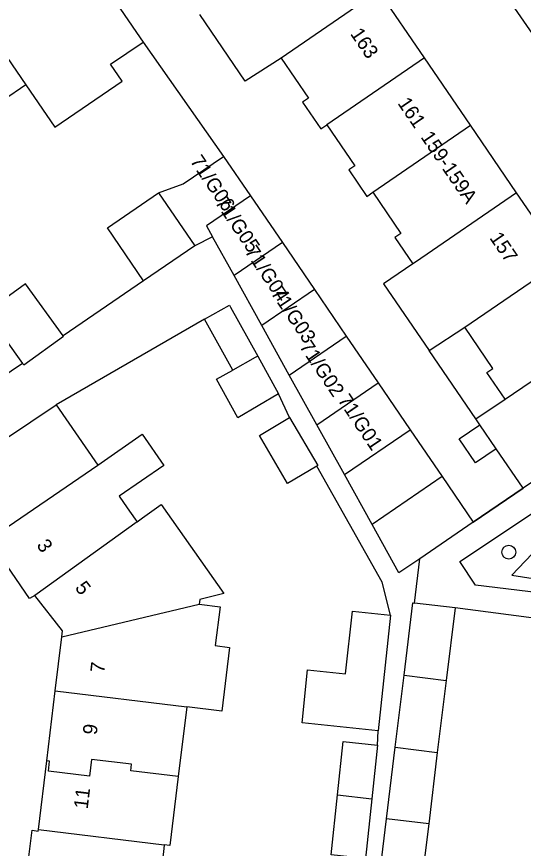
# Model space of a CAD drawing. Extents: x 158087 to 159494, y 382905 to 383981.
# Drawn here: x 158328.4 to 158364.2, y 383370.4 to 383429.1 of the extents above; entities that cross this region are included whole.
import ezdxf

# ---------------------------------------------------------------- set-up
doc = ezdxf.new("R2010")
doc.units = 0
for name, color, linetype in [('IMGEO_Boom', 7, 'Continuous'), ('IMGEO_Muur', 7, 'Continuous'), ('IMGEO_Pand', 7, 'Continuous'), ('IMGEO_Pand_nummerreeks', 7, 'Continuous'), ('IMGEO_Voetpad_open', 7, 'Continuous')]:
    doc.layers.add(name, color=color, linetype=linetype)

msp = doc.modelspace()

# ---------------------------------------------------------------- linework, layer by layer
at = {"layer": 'IMGEO_Boom'}
msp.add_circle((158363.154, 383391.315), 0.489, dxfattribs=at)
at = {"layer": 'IMGEO_Muur'}
msp.add_lwpolyline([(158364.168, 383395.827), (158360.651, 383393.437)], dxfattribs=at)
at = {"layer": 'IMGEO_Pand'}
for points in [[(158334.331, 383431.707), (158337.156, 383427.582), (158337.365, 383427.276)], [(158324.402, 383431.093), (158329.077, 383424.265)], [(158353.982, 383430.893), (158347.106, 383426.149)], [(158357.212, 383426.167), (158353.982, 383430.893)], [(158347.106, 383426.149), (158344.567, 383424.529), (158341.362, 383429.222)], [(158329.077, 383424.265), (158331.123, 383421.271), (158335.881, 383424.523), (158335.072, 383425.706), (158337.365, 383427.276)], [(158347.106, 383426.149), (158349.039, 383423.321), (158348.61, 383423.028), (158349.893, 383421.149), (158350.322, 383421.442)], [(158357.212, 383426.167), (158350.322, 383421.442)], [(158360.461, 383421.412), (158357.212, 383426.167)], [(158329.077, 383424.265), (158324.33, 383421.02)], [(158350.322, 383421.442), (158352.292, 383418.556), (158351.863, 383418.263), (158353.14, 383416.392), (158353.57, 383416.685)], [(158353.57, 383416.685), (158360.461, 383421.412)], [(158363.711, 383416.656), (158360.461, 383421.412)], [(158338.443, 383416.646), (158340.196, 383417.276), (158343.035, 383419.214)], [(158343.035, 383419.214), (158344.937, 383416.432)], [(158337.396, 383410.44), (158334.838, 383414.181), (158338.443, 383416.646)], [(158338.443, 383416.646), (158341.001, 383412.904)], [(158344.937, 383416.432), (158341.839, 383414.315), (158342.26, 383413.555)], [(158344.937, 383416.432), (158347.189, 383413.136)], [(158353.57, 383416.685), (158355.552, 383413.782), (158355.123, 383413.489), (158356.389, 383411.635)], [(158363.711, 383416.656), (158356.567, 383411.756), (158356.389, 383411.635)], [(158366.961, 383411.9), (158363.711, 383416.656)], [(158342.26, 383413.555), (158341.001, 383412.904)], [(158343.784, 383410.809), (158342.26, 383413.555)], [(158341.001, 383412.904), (158337.396, 383410.44)], [(158347.189, 383413.136), (158343.784, 383410.809)], [(158347.189, 383413.136), (158349.441, 383409.841)], [(158360.065, 383407.171), (158366.961, 383411.9)], [(158356.389, 383411.635), (158354.326, 383410.237), (158357.531, 383405.543)], [(158345.728, 383407.303), (158343.784, 383410.809)], [(158331.716, 383406.574), (158329.057, 383410.235), (158326.259, 383408.204), (158328.856, 383404.628)], [(158349.441, 383409.841), (158345.728, 383407.303)], [(158349.441, 383409.841), (158351.693, 383406.545)], [(158341.69, 383407.75), (158343.448, 383408.723), (158343.529, 383408.577), (158345.443, 383405.126)], [(158343.682, 383404.149), (158341.69, 383407.75)], [(158347.673, 383403.797), (158345.728, 383407.303)], [(158357.531, 383405.543), (158360.065, 383407.171)], [(158362.89, 383402.113), (158361.613, 383403.984), (158362.042, 383404.277), (158360.065, 383407.171)], [(158362.89, 383402.113), (158370.246, 383407.093)], [(158328.856, 383404.628), (158328.939, 383404.514), (158331.737, 383406.545), (158331.716, 383406.574)], [(158347.673, 383403.797), (158351.693, 383406.545)], [(158351.693, 383406.545), (158353.946, 383403.249)], [(158345.443, 383405.126), (158345.276, 383405.033), (158343.682, 383404.149)], [(158345.443, 383405.126), (158346.911, 383402.479)], [(158346.911, 383402.479), (158344.043, 383400.78), (158342.529, 383403.509), (158343.682, 383404.149)], [(158349.617, 383400.292), (158347.673, 383403.797)], [(158349.617, 383400.292), (158353.946, 383403.249)], [(158353.946, 383403.249), (158356.198, 383399.954)], [(158360.834, 383400.708), (158362.89, 383402.113)], [(158373.579, 383402.215), (158364.168, 383395.827)], [(158323.49, 383396.531), (158327.647, 383399.31), (158331.231, 383401.705)], [(158331.231, 383401.705), (158334.168, 383397.452)], [(158349.614, 383397.38), (158347.535, 383396.149), (158345.561, 383399.545), (158347.677, 383400.814)], [(158347.677, 383400.814), (158349.677, 383397.417), (158349.614, 383397.38)], [(158361.113, 383400.3), (158360.834, 383400.708)], [(158351.562, 383396.786), (158349.617, 383400.292)], [(158362.264, 383398.614), (158360.808, 383397.619), (158359.656, 383399.305), (158361.113, 383400.3)], [(158362.264, 383398.614), (158361.113, 383400.3)], [(158334.168, 383397.452), (158337.305, 383399.631), (158338.821, 383397.436), (158335.679, 383395.265), (158336.239, 383394.455), (158336.799, 383393.644), (158336.934, 383393.449)], [(158351.562, 383396.786), (158356.198, 383399.954)], [(158356.198, 383399.954), (158358.45, 383396.658)], [(158364.168, 383395.827), (158362.264, 383398.614)], [(158326.471, 383392.206), (158334.168, 383397.452)], [(158353.516, 383393.263), (158351.562, 383396.786)], [(158358.45, 383396.658), (158353.516, 383393.263)], [(158358.45, 383396.658), (158360.651, 383393.437)], [(158336.934, 383393.449), (158337.328, 383393.731), (158338.643, 383394.673), (158343.054, 383388.395), (158341.36, 383387.992), (158341.319, 383387.654)], [(158336.934, 383393.449), (158329.715, 383388.275)], [(158356.881, 383390.861), (158355.407, 383389.854), (158353.516, 383393.263)], [(158360.651, 383393.437), (158356.881, 383390.861)], [(158329.715, 383388.275), (158329.339, 383388.045), (158326.471, 383392.206)], [(158331.624, 383385.347), (158331.676, 383385.771), (158329.715, 383388.275)], [(158331.624, 383385.347), (158341.319, 383387.654)], [(158341.319, 383387.654), (158342.786, 383387.476), (158342.453, 383384.734), (158343.462, 383384.611), (158342.914, 383380.106), (158340.437, 383380.407)], [(158355.768, 383382.645), (158356.394, 383387.744), (158356.493, 383387.732)], [(158359.366, 383387.396), (158356.493, 383387.732)], [(158353.951, 383378.722), (158348.572, 383379.283), (158348.962, 383383.023), (158351.628, 383382.745), (158352.131, 383387.169), (158354.804, 383386.89)], [(158359.366, 383387.396), (158358.738, 383382.28)], [(158354.804, 383386.89), (158353.951, 383378.722)], [(158331.161, 383381.535), (158331.624, 383385.347)], [(158355.145, 383377.567), (158355.768, 383382.645)], [(158355.768, 383382.645), (158358.738, 383382.28)], [(158358.738, 383382.28), (158358.1, 383377.189)], [(158330.563, 383376.62), (158331.161, 383381.535)], [(158331.161, 383381.535), (158340.437, 383380.407)], [(158340.437, 383380.407), (158339.841, 383375.511)], [(158351.068, 383374.213), (158351.464, 383377.967), (158353.884, 383377.711)], [(158353.884, 383377.711), (158353.485, 383373.933)], [(158354.526, 383372.525), (158355.145, 383377.567)], [(158355.145, 383377.567), (158358.1, 383377.189)], [(158358.1, 383377.189), (158357.506, 383372.172)], [(158329.974, 383371.777), (158330.563, 383376.62)], [(158339.841, 383375.511), (158336.502, 383375.898), (158336.551, 383376.38), (158333.724, 383376.701), (158333.574, 383375.532), (158330.679, 383375.886), (158330.765, 383376.595), (158330.563, 383376.62)], [(158339.841, 383375.511), (158339.249, 383370.648), (158338.851, 383370.696)], [(158350.621, 383369.985), (158351.068, 383374.213)], [(158351.068, 383374.213), (158353.485, 383373.933)], [(158353.485, 383373.933), (158353.041, 383369.729), (158350.621, 383369.985)], [(158353.907, 383367.481), (158354.526, 383372.525)], [(158357.506, 383372.172), (158354.526, 383372.525)], [(158357.506, 383372.172), (158356.877, 383367.117)], [(158328.923, 383366.846), (158329.523, 383371.719), (158329.96, 383371.665), (158329.974, 383371.777)], [(158329.974, 383371.777), (158338.851, 383370.696)], [(158338.851, 383370.696), (158338.789, 383370.187), (158338.633, 383368.906), (158338.245, 383365.713)]]:
    msp.add_lwpolyline(points, dxfattribs=at)
at = {"layer": 'IMGEO_Voetpad_open'}
for points in [[(158349.641, 383444.76), (158358.306, 383437.257), (158379.659, 383406.433), (158373.579, 383402.215)], [(158337.365, 383427.276), (158343.035, 383419.214)], [(158337.396, 383410.44), (158331.716, 383406.574)], [(158341.69, 383407.75), (158331.231, 383401.705)], [(158360.834, 383400.708), (158357.531, 383405.543)], [(158328.856, 383404.628), (158323.903, 383401.288)], [(158347.677, 383400.814), (158346.911, 383402.479)], [(158354.804, 383386.89), (158354.234, 383389.203), (158349.614, 383397.38)], [(158382.756, 383386.327), (158360.813, 383388.997), (158359.701, 383390.67), (158368.002, 383396.172), (158368.608, 383395.193), (158363.371, 383389.695), (158364.869, 383389.459)], [(158360.651, 383393.437), (158364.168, 383395.827)], [(158356.493, 383387.732), (158356.881, 383390.861)], [(158370.298, 383385.968), (158359.366, 383387.396)], [(158353.884, 383377.711), (158353.951, 383378.722)]]:
    msp.add_lwpolyline(points, dxfattribs=at)

# ---------------------------------------------------------------- texts
at = {"layer": 'IMGEO_Pand_nummerreeks'}
for s, rotation, p in [('163', 304.32569, (158351.938, 383427.855)), ('161', 304.32569, (158355.276, 383422.965)), ('159-159A', 304.32569, (158356.905, 383420.581)), ('71/G06', 303.91889, (158340.639, 383418.883)), ('71/G05', 303.91889, (158342.398, 383415.974)), ('157', 304.32569, (158361.762, 383413.469)), ('71/G04', 303.91743, (158344.495, 383412.513)), ('71/G03', 303.91743, (158346.339, 383409.579)), ('71/G02', 303.91743, (158348.347, 383405.813)), ('71/G01', 303.91743, (158351.06, 383402.036)), ('3', 304.57779, (158329.806, 383391.808)), ('5', 308.06711, (158332.511, 383388.793)), ('7', 83.06403, (158334.615, 383382.772)), ('9', 83.06403, (158334.085, 383378.408)), ('11', 83.06169, (158333.45, 383373.185))]:
    msp.add_text(s, height=1, rotation=rotation, dxfattribs=at).set_placement(p)

doc.saveas('drawing.dxf')
